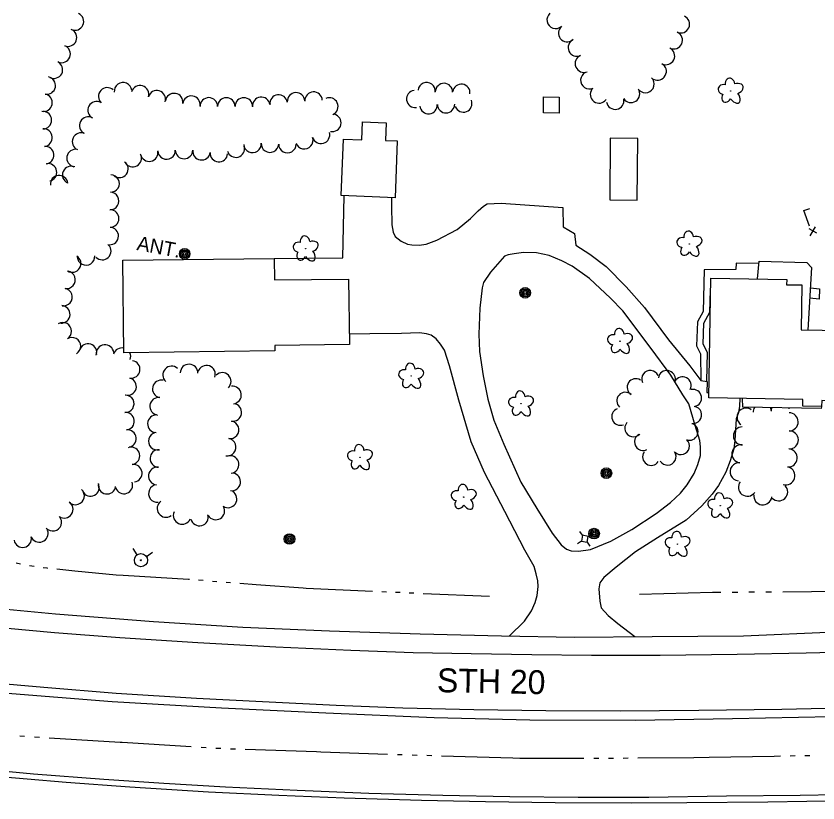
# Model space of a CAD drawing. Extents: x 588843 to 2552415, y 180129 to 269402.
# Drawn here: x 600565.6 to 600900.8, y 183490.3 to 183819.3 of the extents above; entities that cross this region are included whole.
import ezdxf

# ---------------------------------------------------------------- set-up
doc = ezdxf.new("R2010")
doc.units = 0
for name, color, linetype in [('E_BLD', 7, 'Continuous'), ('E_BLD_HvyDash', 7, 'Continuous'), ('E_DWY', 7, 'Continuous'), ('E_FEN_P', 7, 'Continuous'), ('E_LAND_TreeLine_P', 7, 'Continuous'), ('E_LAND_Vegetation', 7, 'Continuous'), ('E_MISCPROP', 7, 'Continuous'), ('E_MISCPROP_Text', 7, 'Continuous'), ('E_PATH_Sidewalk', 7, 'Continuous'), ('E_RDWY', 7, 'Continuous'), ('E_RDWY_Gravel', 7, 'Continuous'), ('E_RDWY_Text', 7, 'Continuous'), ('E_UTL_AG_Bold', 7, 'Continuous'), ('E_UTL_WHydrant', 7, 'Continuous'), ('E_WTR_P', 7, 'Continuous')]:
    doc.layers.add(name, color=color, linetype=linetype)

# ---------------------------------------------------------------- blocks, each defined once
blk = doc.blocks.new('POLE_3')
at = {"layer": 'E_MISCPROP'}
for radius in [14.6, 11, 7.32, 3.66]:
    blk.add_circle((0, 0), radius, dxfattribs=at)
blk = doc.blocks.new('ANT_1')
at = {"layer": 'E_MISCPROP'}
blk.add_text('ANT.', height=39.37, dxfattribs=at).set_placement((-60.1, -19.7))
blk = doc.blocks.new('HYD_3')
at = {"layer": 'E_UTL_WHydrant'}
for p, q in [((-12.6, 12.6), (-27.3, 27.3)), ((12.6, 12.6), (27.3, 27.3))]:
    blk.add_line(p, q, dxfattribs=at)
for radius in [18, 1.38]:
    blk.add_circle((0, 0), radius, dxfattribs=at)
blk = doc.blocks.new('PED_3')
at = {"layer": 'E_UTL_AG_Bold'}
for p, q in [((-8.2, 8.2), (-17.5, 17.5)), ((8.2, 8.2), (17.5, 17.5)), ((-8.2, -8.2), (-17.5, -17.5)), ((8.2, -8.2), (17.5, -17.5))]:
    blk.add_line(p, q, dxfattribs=at)
blk.add_lwpolyline([(-8.2, -8.2), (8.2, -8.2), (8.2, 8.2), (-8.2, 8.2)], close=True, dxfattribs=at)
blk = doc.blocks.new('DTRE_4')
at = {"layer": 'E_LAND_Vegetation'}
blk.add_circle((-0.6, 0), 0.601, dxfattribs=at)
for centre, major_axis, ratio in [((-6.1, 17.5), (4.5, -16.3), 0.782863), ((13.3, 9), (-17.3, -9.6), 0.691916), ((-19.3, 0.5), (16.2, -0.4), 0.832022), ((-8.2, -17.2), (5.9, 15.9), 0.716896), ((11.6, -12.2), (-16.4, 15), 0.560249)]:
    blk.add_ellipse(centre, major_axis=major_axis, ratio=ratio, start_param=1.570796, end_param=4.712389, dxfattribs=at)

msp = doc.modelspace()

# ---------------------------------------------------------------- linework, layer by layer
at = {"layer": 'E_BLD'}
for points in [[(600724.96, 183767.12), (600724.04, 183743.35), (600701.55, 183744.22), (600702.46, 183767.83), (600710.17, 183767.54), (600710.46, 183775.03), (600720.25, 183774.65), (600719.96, 183767.32)], [(600610.69, 183678.49), (600610.19, 183717.18), (600673.47, 183718.01), (600673.59, 183708.96), (600704.56, 183709.37), (600704.91, 183682.02), (600673.78, 183681.61), (600673.81, 183679.32)], [(600893.71, 183688.08), (600920.29, 183687.67), (600919.83, 183658.31), (600902.36, 183658.59), (600902.32, 183656.13), (600894.41, 183656.25), (600894.45, 183659.05), (600855.16, 183659.66), (600855.94, 183709.73), (600887.73, 183709.23), (600887.69, 183706.96), (600894, 183706.87)]]:
    msp.add_lwpolyline(points, close=True, dxfattribs=at)
at = {"layer": 'E_BLD_HvyDash'}
for points in [[(600786.09, 183785.5), (600792.67, 183785.41), (600792.58, 183778.72), (600786, 183778.81)], [(600813.96, 183768.25), (600813.74, 183742.48), (600825.23, 183742.3), (600825.44, 183768.07)]]:
    msp.add_lwpolyline(points, close=True, dxfattribs=at)
for points in [[(600875.46, 183709.42), (600876.26, 183716.88), (600896.14, 183716.31), (600898.07, 183714.13), (600896.61, 183688.04)], [(600902.27, 183656.13), (600902.12, 183655.26), (600869.37, 183655.78), (600869.3, 183659.44)]]:
    msp.add_lwpolyline(points, dxfattribs=at)
at = {"layer": 'E_DWY'}
for points in [[(600673.48, 183717.88), (600702.19, 183718.22), (600702.7, 183744.18)], [(600722.59, 183743.41), (600722.5, 183739.77), (600722.72, 183732.02), (600723.19, 183728.92), (600724.13, 183727.12), (600726.57, 183725.21), (600729.18, 183723.88), (600731.06, 183723.66), (600734.11, 183723.54), (600736.99, 183723.97), (600741.54, 183725.58), (600749.97, 183730.12), (600755.55, 183734.72), (600758.77, 183737.83), (600760.98, 183739.88), (600762.46, 183740.81), (600768.39, 183741.11), (600794.21, 183739.2), (600794.35, 183731.16), (600799, 183728.34), (600799.53, 183723.58), (600805.45, 183719.79), (600812.22, 183714.63), (600820.64, 183706.15), (600828.29, 183697.48), (600838.28, 183683.95), (600847.26, 183673.05), (600851.83, 183666.88), (600854.42, 183666.59), (600854.32, 183661.88), (600855.19, 183661.87)], [(600771.71, 183560.1), (600778.19, 183566.38), (600781.1, 183570.59), (600782.57, 183574.08), (600783.42, 183577.13), (600783.82, 183580.81), (600783.76, 183583.19), (600783.02, 183586.06), (600782.14, 183589.17), (600778.28, 183595.98), (600769.93, 183612.13), (600761.45, 183628.52), (600755.87, 183641.34), (600750.62, 183658.68), (600746.81, 183673.07), (600744.63, 183679.62), (600743.06, 183682.1), (600741.22, 183684.35), (600739.08, 183685.87), (600737.2, 183686.49), (600734.21, 183686.81), (600726.68, 183686.63), (600713.49, 183686.39), (600704.86, 183686.35)], [(600868.1, 183659.46), (600868.03, 183656.24), (600867.61, 183653.58), (600866.65, 183650.88), (600866.09, 183641.8), (600865.64, 183638.34), (600864.15, 183633.32), (600862.24, 183628.62), (600859.17, 183623.11), (600856.61, 183619.41), (600852.3, 183614.56), (600845.63, 183608.61), (600833.75, 183601.24), (600824.51, 183595.28), (600816.49, 183588.89), (600811.3, 183584.59), (600809.66, 183582.37), (600809.17, 183579.85), (600809.59, 183574.71), (600810.14, 183571.89), (600813.16, 183568.7), (600817.15, 183565.34), (600824.18, 183559.87)]]:
    msp.add_lwpolyline(points, dxfattribs=at)
msp.add_lwpolyline([(600769.73, 183718.91), (600763.89, 183712.16), (600760.95, 183707.85), (600760.47, 183705.73), (600759.44, 183697.2), (600759, 183686.35), (600759.25, 183679.1), (600760.84, 183668.92), (600762.76, 183659.17), (600765.25, 183650.38), (600769.55, 183640.37), (600776.63, 183624.47), (600783.31, 183613.39), (600789.69, 183603.12), (600793.38, 183598.3), (600795.73, 183596.42), (600797.58, 183595.71), (600800.72, 183595.56), (600805.65, 183596.34), (600814.2, 183599.82), (600822.93, 183604.69), (600833.16, 183611.29), (600839.18, 183615.98), (600843.33, 183619.85), (600846.12, 183623.28), (600848.97, 183628.03), (600850.62, 183631.78), (600851.68, 183635.59), (600851.74, 183639.16), (600851.45, 183641.8), (600849.52, 183648.18), (600846.77, 183657.14), (600844.35, 183660.99), (600839.33, 183669.14), (600831.05, 183680.35), (600819.29, 183696.01), (600814.01, 183701.37), (600805.32, 183709.62), (600798.02, 183714.71), (600793.71, 183716.93), (600788.49, 183719.19), (600783.15, 183720.26), (600777.76, 183720.42), (600773.81, 183719.87), (600771.33, 183719.43)], close=True, dxfattribs=at)
at = {"layer": 'E_FEN_P'}
for p, q in [((600900.38, 183728.47), (600897.09, 183730.31)), ((600899.57, 183731.24), (600897.4, 183727.42))]:
    msp.add_line(p, q, dxfattribs=at)
msp.add_lwpolyline([(600897.27, 183731.51), (600894.94, 183738.04), (600897.37, 183738.9)], dxfattribs=at)
at = {"layer": 'E_LAND_TreeLine_P'}
for centre, radius, start, end in [((600791.16, 183817.71), 3.66, 131.7044, 311.7044), ((600590.21, 183817), 3.66, 245.8804, 65.8804), ((600843.47, 183815.88), 3.66, 246.2073, 66.2073), ((600795.94, 183812.15), 3.66, 128.9952, 308.9952), ((600587.32, 183810.28), 3.66, 248.7066, 68.7066), ((600840.51, 183809.18), 3.66, 246.2073, 66.2073), ((600800.03, 183806.13), 3.66, 114.6338, 294.6338), ((600584.66, 183803.45), 3.66, 248.7066, 68.7066), ((600837.24, 183802.62), 3.66, 243.492, 63.492), ((600802.96, 183799.41), 3.66, 112.9004, 292.9004), ((600581.43, 183796.89), 3.66, 242.5887, 62.5887), ((600833.77, 183796.16), 3.66, 241.0372, 61.0372), ((600578.44, 183790.26), 3.66, 259.3974, 79.3974), ((600805.25, 183792.48), 3.66, 116.5201, 296.5201), ((600610.31, 183787.85), 3.66, 6.3343, 186.3343), ((600737.23, 183787.91), 3.62, 353.6631, 173.6631), ((600744.47, 183787.55), 3.62, 358.5692, 178.5692), ((600751.71, 183787.21), 3.62, 352.1997, 172.1997), ((600828.68, 183790.91), 3.66, 224.9941, 44.9941), ((600603.71, 183785.7), 3.66, 47.1253, 227.1253), ((600617.41, 183786.57), 3.66, 343.5619, 163.5619), ((600624.43, 183784.5), 3.66, 343.5619, 163.5619), ((600631.66, 183783.33), 3.66, 351.3219, 171.3219), ((600682.65, 183783.62), 3.66, 2.5371, 182.5371), ((600689.96, 183783.94), 3.66, 2.5371, 182.5371), ((600732.43, 183784.65), 3.62, 97.7315, 277.7315), ((600809.27, 183786.55), 3.66, 143.9769, 323.9769), ((600822.65, 183786.77), 3.66, 213.347, 33.347), ((600577.09, 183783.06), 3.66, 259.3974, 79.3974), ((600599.28, 183779.94), 3.66, 61.6255, 241.6255), ((600638.9, 183782.22), 3.66, 351.3219, 171.3219), ((600646.17, 183781.52), 3.66, 359.9363, 179.9363), ((600653.49, 183781.51), 3.66, 359.9363, 179.9363), ((600660.81, 183781.5), 3.66, 359.9363, 179.9363), ((600668.12, 183781.77), 3.66, 7.5216, 187.5216), ((600675.38, 183782.73), 3.66, 7.5216, 187.5216), ((600696.54, 183781.51), 3.66, 294.3385, 114.3385), ((600752.54, 183782.74), 3.62, 201.4028, 21.4028), ((600816.01, 183783.95), 3.66, 191.098, 11.098), ((600738.03, 183782.03), 3.62, 185.5704, 5.5704), ((600745.33, 183782.4), 3.62, 181.3041, 1.3041), ((600576.82, 183775.76), 3.66, 270.6463, 90.6463), ((600595.8, 183773.49), 3.66, 61.6255, 241.6255), ((600697.81, 183774.65), 3.66, 257.8994, 77.8994), ((600577.11, 183768.45), 3.66, 275.3397, 95.3397), ((600592.77, 183766.83), 3.66, 66.0618, 246.0618), ((600693.06, 183769.62), 3.66, 195.9625, 15.9625), ((600686.09, 183767.38), 3.66, 198.9719, 18.9719), ((600577.79, 183761.16), 3.66, 275.3397, 95.3397), ((600590.48, 183759.92), 3.66, 79.0469, 259.0469), ((600657.46, 183763.87), 3.66, 195.7966, 15.7966), ((600664.42, 183765.87), 3.66, 184.856, 4.856), ((600671.72, 183765.94), 3.66, 176.2223, 356.2223), ((600679.04, 183765.75), 3.66, 179.9551, 359.9551), ((600614.39, 183759.88), 3.66, 208.314, 28.314), ((600621.27, 183762.17), 3.66, 191.098, 11.098), ((600628.51, 183763.08), 3.66, 182.9679, 2.9679), ((600635.83, 183763.27), 3.66, 180.2415, 0.2415), ((600643.12, 183762.77), 3.66, 172.1276, 352.1276), ((600650.4, 183762.01), 3.66, 175.3172, 355.3172), ((600578.99, 183753.94), 3.66, 281.098, 101.098), ((600608.83, 183755.39), 3.66, 233.6784, 53.6784), ((600588.64, 183752.87), 3.66, 65.7867, 245.7867), ((600583.59, 183749.03), 3.66, 5.7834, 185.7834), ((600605.13, 183749.31), 3.66, 268.2399, 88.2399), ((600604.91, 183741.99), 3.66, 268.2399, 88.2399), ((600604.94, 183734.66), 3.66, 269.4643, 89.4643), ((600604.76, 183727.35), 3.66, 257.1355, 77.1355), ((600601.65, 183721.05), 3.66, 223.5692, 43.5692), ((600589.05, 183715.83), 3.66, 238.0285, 58.0285), ((600594.84, 183718.81), 3.66, 182.9679, 2.9679), ((600586.72, 183709.03), 3.66, 260.0103, 80.0103), ((600585.45, 183701.82), 3.66, 260.0103, 80.0103), ((600584.5, 183694.57), 3.66, 267.0617, 87.0617), ((600585.15, 183687.52), 3.66, 301.3805, 121.3805), ((600588.97, 183681.26), 3.66, 301.3805, 121.3805), ((600595.66, 183678.65), 3.66, 341.9303, 161.9303), ((600602.8, 183678.18), 3.66, 6.6993, 186.6993), ((600609.87, 183676.9), 3.66, 77.3723, 162.2423), ((600609.87, 183676.9), 3.66, 342.2423, 26.3834), ((600613.75, 183671.58), 3.66, 261.3757, 81.3757), ((600630.63, 183669.27), 3.68, 47.9679, 227.9679), ((600637.91, 183670.06), 3.68, 358.5692, 178.5692), ((600645.21, 183669.55), 3.68, 340.8415, 160.8415), ((600651.78, 183666.55), 3.68, 314.1538, 134.1538), ((600830.68, 183667.56), 3.58, 23.7066, 203.7066), ((600837.61, 183667.54), 3.58, 351.2427, 171.2427), ((600612.24, 183664.43), 3.66, 254.5329, 74.5329), ((600626.3, 183663.44), 3.68, 77.2592, 257.2592), ((600824.62, 183664.1), 3.58, 56.8828, 236.8828), ((600844.18, 183664.92), 3.58, 331.8086, 151.8086), ((600656.09, 183660.88), 3.68, 277.1528, 97.1528), ((600848.54, 183659.61), 3.58, 281.098, 101.098), ((600611.26, 183657.22), 3.66, 267.8574, 87.8574), ((600625.2, 183656.15), 3.68, 82.1276, 262.1276), ((600820.29, 183658.42), 3.58, 47.9679, 227.9679), ((600656.2, 183653.6), 3.68, 261.4859, 81.4859), ((600611.4, 183649.92), 3.66, 276.1042, 96.1042), ((600818.19, 183651.81), 3.58, 111.4028, 291.4028), ((600848.6, 183652.56), 3.58, 261.1149, 81.1149), ((600870.73, 183651.62), 3.78, 54.8791, 234.8791), ((600877.53, 183653.88), 3.78, 151.2156, 183.5585), ((600877.53, 183653.88), 3.78, 3.5585, 26.9708), ((600885.04, 183654.65), 3.78, 165.6723, 187.465), ((600888.73, 183649.66), 3.78, 270.6463, 90.6463), ((600885.04, 183654.65), 3.78, 7.465, 12.514), ((600624.28, 183648.86), 3.68, 87.5275, 267.5275), ((600655.09, 183646.33), 3.68, 260.3889, 80.3889), ((600612.17, 183642.64), 3.66, 276.1042, 96.1042), ((600823.62, 183646.97), 3.58, 137.9679, 317.9679), ((600847.1, 183645.56), 3.58, 248.5239, 68.5239), ((600869.21, 183643.79), 3.78, 91.0373, 271.0373), ((600624.64, 183641.58), 3.68, 104.0088, 284.0088), ((600827.7, 183641.23), 3.58, 116.9303, 296.9303), ((600888.82, 183642.11), 3.78, 270.6463, 90.6463), ((600653.86, 183639.07), 3.68, 260.3889, 80.3889), ((600843.48, 183639.53), 3.58, 226.9801, 46.9801), ((600868.6, 183636.28), 3.78, 82.663, 262.663), ((600613.66, 183635.47), 3.66, 281.7882, 101.7882), ((600625.31, 183634.34), 3.68, 87.2573, 267.2573), ((600831.09, 183635.02), 3.58, 146.098, 326.098), ((600837.89, 183635.14), 3.58, 213.1092, 33.1092), ((600888.35, 183634.57), 3.78, 265.8428, 85.8428), ((600655.07, 183631.83), 3.68, 277.7315, 97.7315), ((600614.64, 183628.21), 3.66, 277.0123, 97.0123), ((600624.66, 183627.01), 3.68, 83.1486, 263.1486), ((600867.79, 183628.77), 3.78, 83.9952, 263.9952), ((600887.41, 183627.11), 3.78, 252.7972, 72.7972), ((600655.77, 183624.55), 3.68, 261.6579, 81.6579), ((600596.74, 183622.24), 3.66, 207.0434, 27.0434), ((600603.63, 183623.18), 3.66, 170.2435, 350.2435), ((600610.69, 183623.24), 3.66, 199.3574, 19.3574), ((600624.69, 183619.7), 3.68, 95.9035, 275.9035), ((600871.32, 183622.36), 3.78, 142.7315, 322.7315), ((600884.35, 183620.41), 3.78, 223.5692, 43.5692), ((600590.49, 183618.69), 3.66, 227.183, 47.183), ((600654.2, 183617.46), 3.68, 236.8828, 56.8828), ((600585.78, 183613.11), 3.66, 236.098, 56.098), ((600628.28, 183613.46), 3.68, 125.5419, 305.5419), ((600877.72, 183618.73), 3.78, 172.663, 352.663), ((600649.1, 183612.42), 3.68, 211.0017, 31.0017), ((600580.96, 183607.68), 3.66, 221.509, 41.509), ((600635.02, 183610.54), 3.68, 156.8369, 336.8369), ((600642.27, 183609.87), 3.68, 194.6015, 14.6015), ((600575.36, 183603.02), 3.66, 200.0706, 20.0706), ((600568.39, 183600.84), 3.66, 191.098, 11.098)]:
    msp.add_arc(centre, radius, start, end, dxfattribs=at)
at = {"layer": 'E_PATH_Sidewalk'}
for points in [[(600876.15, 183715.92), (600866.6, 183716.03), (600866.5, 183713.33), (600853.27, 183713.2), (600852.79, 183695.82), (600850.42, 183691.51), (600849.97, 183681.38), (600851.66, 183678.03), (600851.8, 183666.92)], [(600854.37, 183666.6), (600854.59, 183678.61), (600852.83, 183682.09), (600853.14, 183690.92), (600855.63, 183695.46), (600855.86, 183704.67)], [(600897.6, 183705.61), (600901.49, 183705.32), (600901.23, 183700.89), (600897.35, 183701.32)]]:
    msp.add_lwpolyline(points, dxfattribs=at)
at = {"layer": 'E_RDWY'}
for points in [[(600552.79, 183564.21), (600581.74, 183561.54), (600608.96, 183559.57), (600641.57, 183557.38), (600674.19, 183555.61), (600705.51, 183554.21), (600731.63, 183553.28), (600755.84, 183552.78), (600781.15, 183552.39), (600806.17, 183552.09), (600834.78, 183552.08), (600867.06, 183552.54), (600895.84, 183553.12), (600924.32, 183553.79), (600953.78, 183554.5), (600985.61, 183555.3), (601016.24, 183556.01), (601050.05, 183557.01), (601079.96, 183557.81), (601116.61, 183558.67), (601148.4, 183559.7), (601176.51, 183560.57), (601211.89, 183561.46), (601245.7, 183562.46)], [(600543.69, 183541.74), (600577.15, 183538.78), (600607.43, 183536.27), (600641.01, 183534.14), (600668.59, 183532.7), (600699.37, 183531.23), (600727.26, 183530.14), (600756.95, 183529.39), (600787.06, 183528.97), (600818.09, 183528.82), (600850.96, 183529.12), (600885.68, 183529.55), (600922.33, 183530.41), (600962.86, 183531.37), (601002.83, 183532.27), (601042.54, 183533.35), (601083.94, 183534.39), (601126.99, 183535.61), (601171.1, 183536.75), (601217.37, 183538.04), (601255.58, 183539.11), (601292.91, 183540.1)], [(600553.86, 183501.82), (600586.51, 183498.99), (600613.11, 183497.08), (600646.09, 183495.03), (600675.42, 183493.56), (600702.77, 183492.42), (600735.07, 183491.44), (600761.82, 183490.89), (600790.93, 183490.58), (600822.89, 183490.34), (600846.02, 183490.47), (600879.77, 183490.83), (600912.49, 183491.36), (600941.82, 183491.85), (600977.98, 183492.63), (601012.48, 183493.32), (601048.41, 183494.05), (601084.21, 183494.71), (601123.5, 183495.38), (601154.49, 183495.96), (601200.25, 183496.8), (601231.47, 183497.43), (601261.16, 183498.03), (601284.37, 183498.47)]]:
    msp.add_lwpolyline(points, dxfattribs=at)
at = {"layer": 'E_RDWY_Gravel'}
for points in [[(600546.81, 183572.7), (600582.11, 183569.44), (600623.08, 183566.22), (600660.43, 183563.79), (600696.65, 183562.31), (600734.52, 183561.02), (600768.56, 183560.14), (600799.09, 183559.7), (600831.5, 183559.92), (600869.59, 183560.17), (600907.99, 183561.93), (600949.81, 183562.96), (600987.4, 183564.09), (601026.45, 183565.14), (601070.54, 183566.61), (601070.54, 183566.61), (601115.05, 183567.32), (601154.08, 183568.27), (601196.56, 183569.33), (601230.07, 183570.41), (601260.07, 183570.76), (601288.51, 183572.07), (601297.46, 183572.38)], [(600356.34, 183561.75), (600383.44, 183557.71), (600430.09, 183550.8), (600469.67, 183545.73), (600514.49, 183540.8), (600560.36, 183536.38), (600605.76, 183532.75), (600651.54, 183530.05), (600695.11, 183527.95), (600740.43, 183526.05), (600780.34, 183525.08), (600824.57, 183524.96), (600865.06, 183525.64), (600906.5, 183526.51), (600948.74, 183527.39), (600992.18, 183528.5), (601037.04, 183529.44), (601079.45, 183530.95), (601124.21, 183531.93), (601173.85, 183533.36), (601220.62, 183534.68), (601259.88, 183535.82), (601293.17, 183536.68)], [(600539.31, 183505.74), (600572.85, 183502.56), (600602.29, 183500.29), (600627.31, 183498.6), (600653.15, 183497.11), (600683.04, 183495.7), (600712.99, 183494.5), (600743.99, 183493.54), (600771.97, 183493.1), (600800.54, 183492.82), (600830.16, 183492.79), (600862.54, 183493.31), (600893.34, 183493.61), (600923.67, 183494.15), (600955.65, 183494.78), (600987.63, 183495.41), (601020.78, 183495.93), (601054.62, 183496.58), (601089.68, 183497.34), (601123.35, 183498.15), (601155.6, 183498.6), (601197.24, 183499.49), (601230.29, 183500.04), (601262.3, 183500.77)]]:
    msp.add_lwpolyline(points, dxfattribs=at)
at = {"layer": 'E_WTR_P'}
for points in [[(600567.48, 183590.2), (600565.61, 183590.61)], [(600573.14, 183589.19), (600571.24, 183589.45)], [(600578.84, 183588.42), (600578.6, 183588.45), (600576.94, 183588.67)], [(600610.34, 183585.41), (600607.5, 183585.58), (600590.23, 183587.26), (600582.66, 183588.03)], [(600638.09, 183583.72), (600637.64, 183583.75), (600610.34, 183585.41)], [(600643.83, 183583.28), (600641.92, 183583.42)], [(600649.57, 183582.83), (600647.65, 183582.98)], [(600655.3, 183582.39), (600653.39, 183582.54)], [(600686.85, 183580.03), (600685.64, 183580.08), (600665.98, 183581.57), (600659.13, 183582.1)], [(600714.63, 183578.78), (600686.86, 183580.03)], [(600886.05, 183578.58), (600910.03, 183578.93), (600915.88, 183579.23), (600917.72, 183578.94), (600920.06, 183578.97)], [(600720.38, 183578.52), (600718.47, 183578.6)], [(600726.13, 183578.26), (600724.21, 183578.34)], [(600731.88, 183578), (600729.96, 183578.09)], [(600763.49, 183576.59), (600735.71, 183577.83)], [(600826.14, 183577.58), (600856.73, 183578.51), (600860.19, 183578.52)], [(600864.89, 183578.52), (600867.24, 183578.52)], [(600871.94, 183578.53), (600874.29, 183578.53)], [(600879, 183578.53), (600881.35, 183578.54)], [(600567.16, 183518.43), (600569.2, 183518.25)], [(600573.3, 183517.97), (600575.35, 183517.85)], [(600579.45, 183517.59), (600609.15, 183515.75)], [(600609.15, 183515.75), (600609.95, 183515.7), (600638.86, 183513.94)], [(600642.96, 183513.69), (600645.01, 183513.56)], [(600649.1, 183513.31), (600651.15, 183513.19)], [(600655.26, 183513.03), (600657.31, 183512.96)], [(600661.41, 183512.82), (600691.15, 183511.79)], [(600691.16, 183511.79), (600693, 183511.73), (600720.9, 183510.79)], [(600725.01, 183510.66), (600727.06, 183510.59)], [(600731.16, 183510.45), (600733.21, 183510.38)], [(600737.31, 183510.26), (600739.37, 183510.2)], [(600743.47, 183510.08), (600773.22, 183509.21)], [(600773.22, 183509.21), (600776.11, 183509.13), (600802.98, 183509.09)], [(600807.09, 183509.08), (600809.14, 183509.08)], [(600813.25, 183509.07), (600813.36, 183509.07), (600815.3, 183509.09)], [(600819.41, 183509.12), (600821.46, 183509.14)], [(600825.56, 183509.18), (600848.9, 183509.38), (600855.32, 183509.48)], [(600855.33, 183509.48), (600882.48, 183509.92), (600885.08, 183509.97)], [(600889.19, 183510.06), (600891.24, 183510.11)], [(600895.34, 183510.2), (600897.4, 183510.24)]]:
    msp.add_lwpolyline(points, dxfattribs=at)

# ---------------------------------------------------------------- block references
at = {"layer": 'E_LAND_Vegetation', "xscale": 0.1524003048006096, "yscale": 0.1524003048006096, "rotation": -10.602578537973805}
for p in [(600864.39, 183787.97), (600847.15, 183724.01), (600686.75, 183722.02), (600818.15, 183683.36), (600730.84, 183668.77), (600776.77, 183657.21), (600709.44, 183634.78), (600752.82, 183618.17), (600860.01, 183614.57), (600842.19, 183598.51)]:
    msp.add_blockref('DTRE_4', p, dxfattribs=at)
at = {"layer": 'E_MISCPROP', "xscale": 0.1524003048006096}
for p, yscale, rotation in [((600636.08, 183719.92), 0.1524003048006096, -10.602578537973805), ((600778.4, 183703.61), 0.1524003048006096, -10.602578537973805), ((600812.35, 183628.2), 0.1524003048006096, -10.602578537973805), ((600679.91, 183600.68), 0.15240030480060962, -15.467092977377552), ((600807.19, 183602.94), 0.15240030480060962, -15.467092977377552)]:
    msp.add_blockref('POLE_3', p, dxfattribs=dict(at, yscale=yscale, rotation=rotation))
at = {"layer": 'E_MISCPROP_Text', "xscale": 0.1524003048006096, "yscale": 0.1524003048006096, "rotation": -10.602578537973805}
msp.add_blockref('ANT_1', (600625.34, 183722.79), dxfattribs=at)
at = {"layer": 'E_UTL_AG_Bold', "xscale": 0.1524003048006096, "yscale": 0.1524003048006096, "rotation": -10.602578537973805}
msp.add_blockref('PED_3', (600803.34, 183600.76), dxfattribs=at)
at = {"layer": 'E_UTL_WHydrant', "xscale": 0.1524003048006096, "yscale": 0.1524003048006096, "rotation": -10.602578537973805}
msp.add_blockref('HYD_3', (600617.82, 183591.81), dxfattribs=at)

# ---------------------------------------------------------------- texts
at = {"layer": 'E_RDWY_Text'}
msp.add_text('STH 20', height=10, rotation=358.852, dxfattribs=at).set_placement((600741.46, 183536.67))

doc.saveas('drawing.dxf')
